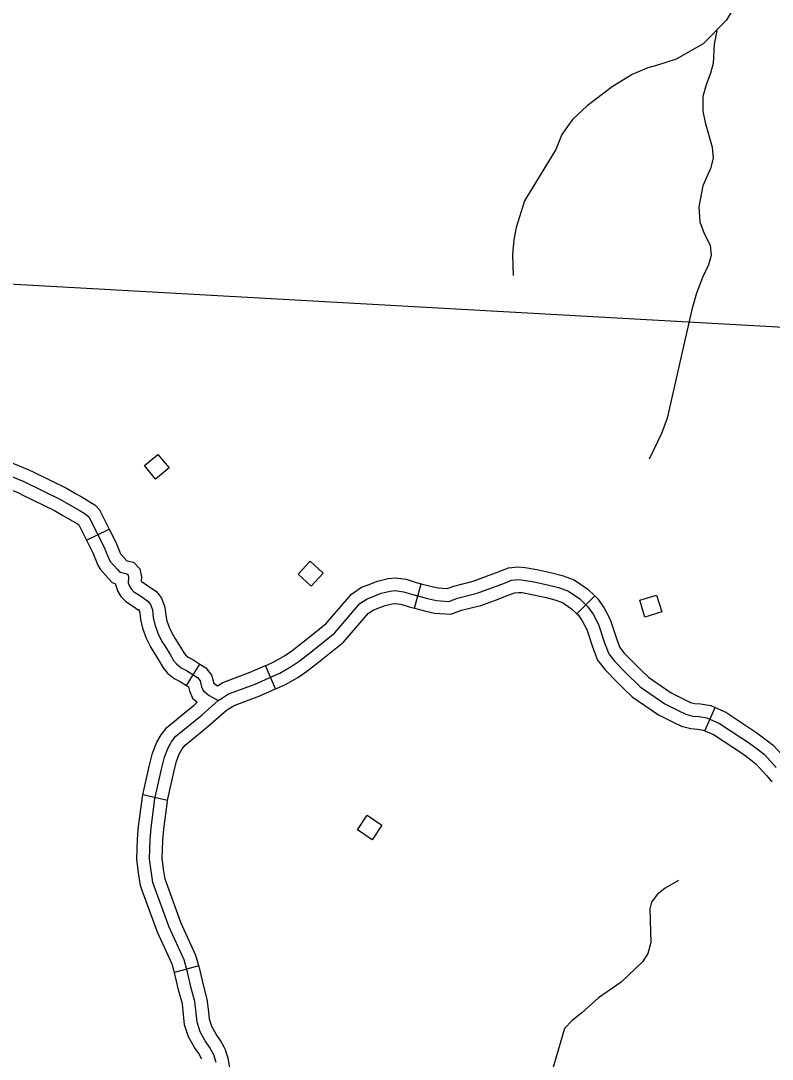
# Model space of a CAD drawing. Extents: x 653372 to 905732, y 627442 to 787275.
# Drawn here: x 864892 to 869340, y 645981 to 652125 of the extents above; entities that cross this region are included whole.
import ezdxf

# ---------------------------------------------------------------- set-up
doc = ezdxf.new("R2010")
doc.units = 0
for name, color, linetype in [('Level 35', 7, 'Continuous'), ('Level 45', 7, 'Continuous'), ('Level 5', 7, 'Continuous'), ('Level 56', 7, 'Continuous')]:
    doc.layers.add(name, color=color, linetype=linetype)

msp = doc.modelspace()

# ---------------------------------------------------------------- linework, layer by layer
at = {"layer": 'Level 35'}
for points in [[(869319.1, 652536.7), (869269.3, 652486.7), (869223.5, 652415.1), (869126.7, 652224.5), (869066.4, 652126.4), (868930.6, 651988.4), (868770.6, 651897.8), (868654.3, 651859.6), (868602.3, 651847.3), (868509.9, 651806.7), (868393.1, 651733.5), (868244.8, 651621.7), (868157.7, 651540), (868094.5, 651452.9), (868058.2, 651363.5), (867873, 651060.2), (867823.7, 650900.9), (867810.5, 650828), (867803.2, 650741.1), (867805.3, 650618.1)], [(869011.1, 652066.7), (868995.4, 651987.4), (868989.6, 651872.5), (868974.8, 651814.7), (868947.8, 651746.1), (868928.7, 651677.3), (868929.4, 651590.3), (868943.3, 651522.1), (868984.9, 651376.4), (868989.9, 651312.3), (868973.9, 651251.5), (868929.5, 651148.2), (868905.6, 651024.5), (868911.2, 650935.4), (868937, 650867), (868971.9, 650797.4), (868977.9, 650735.3), (868963, 650680.5), (868927, 650605.1), (868890.6, 650513.6), (868863.2, 650417), (868718.5, 649774), (868683.2, 649683.5), (868612, 649531.5)], [(868784.6, 647037.2), (868705.1, 646993.3), (868658.6, 646956), (868624, 646909.5), (868615.4, 646869.7), (868620.3, 646670.5), (868602.3, 646606.8), (868571.6, 646556.2), (868445.1, 646436.1), (868311, 646343.1), (868212.9, 646254.6), (868155.4, 646210.4), (868110.7, 646162.1), (867973.8, 645696)]]:
    msp.add_lwpolyline(points, dxfattribs=at)
at = {"layer": 'Level 45'}
for p, q in [((865280.9, 649050.8), (865415.2, 649117.7)), ((867223, 648648.8), (867261.8, 648793.7)), ((868183.9, 648615), (868288.8, 648722.2)), ((865873.5, 648190.9), (865952.4, 648318.5)), ((866400.5, 648172), (866340.3, 648309.4)), ((868940.6, 647924.3), (869002.4, 648061)), ((865761, 647511.9), (865614.5, 647544.1)), ((865945.6, 646533.7), (865801, 646493.9))]:
    msp.add_line(p, q, dxfattribs=at)
for points in [[(864468.9, 649648.8), (864642.6, 649589.4), (864940.5, 649467.9), (864969.3, 649453.8)], [(864420.4, 649506.8), (864589.9, 649448.9), (864879.2, 649330.9), (864903.5, 649319)], [(864616.3, 649519.2), (864909.8, 649399.4), (865127.2, 649293.2), (865178.8, 649263.1), (865206.9, 649247.3), (865237.1, 649229.3), (865267.9, 649211.4), (865281.9, 649202.2), (865296.5, 649187.6), (865386, 649008.1), (865414.9, 648937.4), (865423, 648924.4), (865463.9, 648877.3), (865475.8, 648864.7), (865488.8, 648859.6), (865506.8, 648856), (865520.5, 648853), (865526.9, 648846.3), (865530.2, 648829.2), (865528.4, 648800.1), (865535.3, 648780.2), (865545.1, 648763.9), (865561.3, 648746.6), (865593.8, 648725.7), (865644.5, 648691.3), (865659, 648672), (865671.1, 648638.7), (865675.4, 648593.4), (865684.5, 648552.7), (865702.8, 648502.3), (865727.6, 648452.6), (865740.8, 648431.6), (865773.4, 648379.4), (865796.6, 648340.2), (865813.9, 648319.1), (865841.7, 648296.4), (865871.9, 648280.1), (865937, 648239.8), (865953, 648218.8), (865957.6, 648202.7), (865962.2, 648183.3), (865970.5, 648162.6), (866006.7, 648132), (866061, 648103.1)], [(864969.3, 649453.8), (865162.7, 649359.4), (865216.1, 649328.1), (865244.5, 649312.2), (865275, 649294), (865307.4, 649275.2), (865329.5, 649260.6), (865358.1, 649232.1), (865415.2, 649117.7)], [(864903.5, 649319), (865091.8, 649227), (865141.5, 649198), (865169.3, 649182.3), (865199.1, 649164.6), (865228.4, 649147.7), (865234.2, 649143.8), (865234.8, 649143.2), (865280.9, 649050.8)], [(865415.2, 649117.7), (865454.4, 649039.1), (865482, 648971.6), (865483.5, 648969.1), (865517.1, 648930.5), (865522.1, 648929.5), (865559.2, 648921.4), (865596.5, 648881.8), (865605.6, 648834), (865604.2, 648811.1), (865605.3, 648809.4), (865609.7, 648804.6), (865635.1, 648788.3), (865697, 648746.3), (865707.8, 648731.9)], [(865280.9, 649050.8), (865317.7, 648977.1), (865347.9, 648903.1), (865362.5, 648879.7), (865408.3, 648827), (865432.7, 648801.1), (865452.8, 648793.2), (865452.6, 648789.8), (865467, 648748.1), (865485, 648718.4), (865512.9, 648688.5), (865552.5, 648663.1), (865592, 648636.2), (865587.9, 648641.7)], [(867261.8, 648793.7), (867316.2, 648779.1), (867362.3, 648768.9), (867415, 648765.5), (867455.6, 648780.4), (867570.3, 648809.3), (867648.9, 648837.8), (867722.9, 648865.9)], [(867722.9, 648865.9), (867727.1, 648867.5), (867778, 648888), (867836.3, 648893.6), (867877.4, 648890.5), (867946.2, 648878.1), (868035.2, 648858.4), (868095.8, 648843.4), (868167.6, 648817.5), (868247.7, 648762.4), (868288.8, 648722.2)], [(866048.7, 645961.9), (866034, 646007.1), (866009.3, 646052.9), (865984, 646089.4), (865954.4, 646143.5), (865935.5, 646200.5), (865929.5, 646252.9), (865922.2, 646322.3), (865900.1, 646402), (865878.5, 646494.9), (865858.1, 646568.8), (865769.9, 646761.5), (865673.5, 647026.4), (865663.3, 647094.5), (865653.3, 647167.2), (865657.6, 647278.6), (865663.1, 647349.7), (865686.1, 647520.7), (865724.7, 647696.4), (865742.2, 647767.7), (865764.4, 647823.4), (865784.6, 647858), (865810, 647891.2), (865966.2, 648019.2), (866061, 648103.1), (866079.3, 648115.4), (866121, 648142), (866278.4, 648200.4), (866379, 648244.5), (866424.4, 648264.9), (866492.2, 648303.9), (866539.9, 648335.1), (866608.1, 648389.5), (866750.5, 648503.1), (866899.1, 648676.1), (866942.3, 648705.6), (866974.6, 648717.4), (867025.2, 648737.7), (867078.1, 648750.2), (867107.6, 648753.1), (867157.4, 648746.5), (867211.9, 648729.4), (867298.4, 648706.2), (867351.8, 648694.5), (867425.9, 648689.7), (867477.7, 648708.6), (867592.2, 648737.5), (867675, 648767.5), (867754.5, 648797.7), (867795.9, 648814.4), (867837, 648818.3), (867868, 648816), (867931.4, 648804.6), (868018.1, 648785.3), (868074, 648771.5), (868133, 648750.2), (868199.9, 648704.2), (868247.2, 648658), (868278.8, 648613.8), (868311, 648552.6), (868346.7, 648445.2), (868371.6, 648379.1), (868407.4, 648333.8), (868470.8, 648268.5), (868558.4, 648183), (868703.8, 648082.8), (868786.2, 648042.7), (868828.4, 648021.3), (868869, 648011.1), (868906.1, 648008.7), (868953.3, 648000.9), (869027.9, 647967.2), (869205.8, 647851.3), (869258.4, 647811.3)], [(866048.7, 645961.9), (866034, 646007.1), (866009.3, 646052.9), (865984, 646089.4), (865954.4, 646143.5), (865935.5, 646200.5), (865929.5, 646252.9), (865922.2, 646322.3), (865900.1, 646402), (865878.5, 646494.9), (865858.1, 646568.8), (865769.9, 646761.5), (865673.5, 647026.4), (865663.3, 647094.5), (865653.3, 647167.2), (865657.6, 647278.6), (865663.1, 647349.7), (865686.1, 647520.7), (865724.7, 647696.4), (865742.2, 647767.7), (865764.4, 647823.4), (865784.6, 647858), (865810, 647891.2), (865966.2, 648019.2), (866061, 648103.1), (866079.3, 648115.4), (866121, 648142), (866278.4, 648200.4), (866379, 648244.5), (866424.4, 648264.9), (866492.2, 648303.9), (866539.9, 648335.1), (866608.1, 648389.5), (866750.5, 648503.1), (866899.1, 648676.1), (866942.3, 648705.6), (866974.6, 648717.4), (867025.2, 648737.7), (867078.1, 648750.2), (867107.6, 648753.1), (867157.4, 648746.5), (867211.9, 648729.4), (867298.4, 648706.2), (867351.8, 648694.5), (867425.9, 648689.7), (867477.7, 648708.6), (867592.2, 648737.5), (867675, 648767.5), (867754.5, 648797.7), (867795.9, 648814.4), (867837, 648818.3), (867868, 648816), (867931.4, 648804.6), (868018.1, 648785.3), (868074, 648771.5), (868133, 648750.2), (868199.9, 648704.2), (868247.2, 648658), (868278.8, 648613.8), (868311, 648552.6), (868346.7, 648445.2), (868371.6, 648379.1), (868407.4, 648333.8), (868470.8, 648268.5), (868558.4, 648183), (868703.8, 648082.8), (868786.2, 648042.7), (868828.4, 648021.3), (868869, 648011.1), (868906.1, 648008.7), (868953.3, 648000.9), (869027.9, 647967.2), (869205.8, 647851.3), (869258.4, 647811.3)], [(866735.4, 648600.7), (866848.7, 648732.5), (866907.7, 648772.8), (866947.8, 648787.5), (867002.5, 648809.4), (867065.8, 648824.4), (867108.9, 648828.5), (867173.6, 648820.1), (867232.9, 648801.5), (867261.8, 648793.7)], [(865707.8, 648731.9), (865725.6, 648708.2), (865744.9, 648655.4), (865749.6, 648605.2), (865756.7, 648573.7), (865771.8, 648531.9), (865793.1, 648489.4), (865804.4, 648471.3), (865837.5, 648418.3), (865858.1, 648383.3), (865867.1, 648372.5), (865883.6, 648359), (865909.4, 648345), (865952.4, 648318.5)], [(867223, 648648.8), (867280.6, 648633.4), (867341.2, 648620), (867436.8, 648613.8), (867499.8, 648636.9), (867614.2, 648665.7), (867701.1, 648697.1), (867776.3, 648725.8)], [(867776.3, 648725.8), (867781.8, 648727.9), (867813.9, 648740.8), (867837.8, 648743), (867858.5, 648741.5), (867916.6, 648731), (868000.9, 648712.3), (868052.2, 648699.6), (868098.5, 648682.9), (868152.1, 648646.1), (868183.9, 648615)], [(866849.2, 648502.9), (866949.6, 648619.8), (866976.8, 648638.4), (867001.5, 648647.4), (867047.9, 648666), (867090.4, 648676), (867106.3, 648677.6), (867141.2, 648673), (867191, 648657.4), (867223, 648648.8)], [(868288.8, 648722.2), (868304.4, 648707), (868342.8, 648653.3), (868380.2, 648582.1), (868417.4, 648470.3), (868437.7, 648416.5), (868463.9, 648383.3), (868523.9, 648321.4), (868563.8, 648282.5)], [(865587.9, 648641.7), (865592.3, 648635.8), (865597.4, 648622.1), (865601.2, 648581.7), (865612.4, 648531.7), (865633.7, 648472.7), (865662.1, 648415.9), (865677.2, 648391.8), (865709.3, 648340.4), (865735, 648297), (865760.6, 648265.8), (865799.7, 648233.7), (865834.4, 648215.1), (865873.5, 648190.9)], [(866340.3, 648309.4), (866348.6, 648313.1), (866390.3, 648331.8), (866452.9, 648367.8), (866495.9, 648396), (866561.4, 648448.1), (866698.2, 648557.3), (866735.4, 648600.7)], [(868183.9, 648615), (868190, 648609), (868214.8, 648574.4), (868241.7, 648523.1), (868276, 648420.1), (868305.6, 648341.7), (868350.9, 648284.3), (868417.7, 648215.5), (868459.1, 648175.1)], [(866400.5, 648172), (866409.4, 648175.9), (866458.6, 648198), (866531.5, 648240), (866583.9, 648274.3), (866654.9, 648330.8), (866802.8, 648448.9), (866849.2, 648502.9)], [(865952.4, 648318.5), (865988.2, 648296.3), (866021.2, 648253.1), (866030.2, 648221.6), (866033.5, 648207.5), (866055.4, 648189.1)], [(866055.4, 648189.1), (866087.5, 648209.6), (866250.3, 648270), (866340.3, 648309.4)], [(868563.8, 648282.5), (868606.2, 648241.1), (868741.7, 648147.7), (868819.5, 648109.9), (868854.8, 648092), (868880.7, 648085.5), (868914.7, 648083.3), (868975.2, 648073.3), (869002.4, 648061)], [(865873.5, 648190.9), (865885, 648183.8), (865885, 648183.8), (865890.5, 648160.6), (865907.9, 648117.3), (865936.6, 648093.1)], [(865966.1, 647922.1), (866014.9, 647962.1), (866106.9, 648043.7), (866120.3, 648052.6), (866154.6, 648074.5), (866306.5, 648130.9), (866400.5, 648172)], [(868459.1, 648175.1), (868510.5, 648124.9), (868665.9, 648017.8), (868752.8, 647975.6), (868801.9, 647950.6), (868857.4, 647936.7), (868897.5, 647934.1), (868931.3, 647928.5), (868940.6, 647924.3)], [(865871.1, 648038.2), (865917.6, 648076.3), (865936.6, 648093.1)], [(869002.4, 648061), (869064, 648033.2), (869249, 647912.7), (869304.5, 647870.5), (869344.6, 647838.4), (869419.6, 647757.5), (869435.8, 647738.7), (869441.3, 647733.5)], [(865614.5, 647544.1), (865651.7, 647713.4), (865670.6, 647790.6), (865696.8, 647856.4), (865722.2, 647899.9), (865755.7, 647943.7), (865871.1, 648038.2)], [(868940.6, 647924.3), (868991.8, 647901.2), (869162.6, 647790), (869212.3, 647752.2), (869242.2, 647728.3), (869307.7, 647657.5), (869327.7, 647634.3), (869339.5, 647623.4)], [(865761, 647511.9), (865797.8, 647679.4), (865813.8, 647744.8), (865832, 647790.4), (865847.1, 647816.2), (865864.3, 647838.8), (865966.1, 647922.1)], [(869258.4, 647811.3), (869293.4, 647783.3), (869363.6, 647707.5)], [(869258.4, 647811.3), (869293.4, 647783.3), (869363.6, 647707.5)], [(865610.9, 646979.2), (865600.4, 647007.9), (865589.1, 647083.8), (865578.1, 647163.5), (865582.7, 647282.9), (865588.5, 647357.6), (865612.2, 647533.8), (865614.5, 647544.1)], [(865751.8, 647030.5), (865746.5, 647045), (865737.5, 647105.2), (865728.5, 647171), (865732.4, 647274.3), (865737.7, 647341.8), (865760.1, 647507.7), (865761, 647511.9)], [(865945.6, 646533.7), (865928.8, 646594.6), (865839.3, 646790), (865751.8, 647030.5)], [(865801, 646493.9), (865787.4, 646543.1), (865700.5, 646733.1), (865610.9, 646979.2)], [(866095.1, 646051.9), (866073.3, 646092.2), (866048, 646128.8), (866023.5, 646173.6), (866009.1, 646216.8), (866004.1, 646261.1), (865996.1, 646336.3), (865972.8, 646420.5), (865951.2, 646513.3), (865945.6, 646533.7)], [(865963.1, 645980.6), (865945.2, 646013.6), (865920.1, 646050), (865885.4, 646113.4), (865861.8, 646184.3), (865855, 646244.8), (865848.3, 646308.3), (865827.4, 646383.5), (865805.8, 646476.4), (865801, 646493.9)], [(866158, 645495.2), (866153.4, 645707.5), (866140.2, 645849.7), (866122, 645978.9), (866103.3, 646036.7), (866095.1, 646051.9)]]:
    msp.add_lwpolyline(points, dxfattribs=at)
at = {"layer": 'Level 5'}
msp.add_lwpolyline([(864749.5, 650572.1), (870041.6, 650277.1)], dxfattribs=at)
at = {"layer": 'Level 56'}
for points in [[(865623.6, 649493), (865703.6, 649559.5), (865770.3, 649479.2), (865690.3, 649412.7)], [(866610.2, 648779.8), (866533.5, 648850), (866604, 648927), (866680.7, 648856.8)], [(868585.7, 648597), (868555.1, 648696.5), (868654.9, 648727.1), (868685.5, 648627.6)], [(866884.8, 647337.4), (866942.9, 647423.8), (867029.5, 647365.6), (866971.5, 647279.2)]]:
    msp.add_lwpolyline(points, close=True, dxfattribs=at)

doc.saveas('drawing.dxf')
